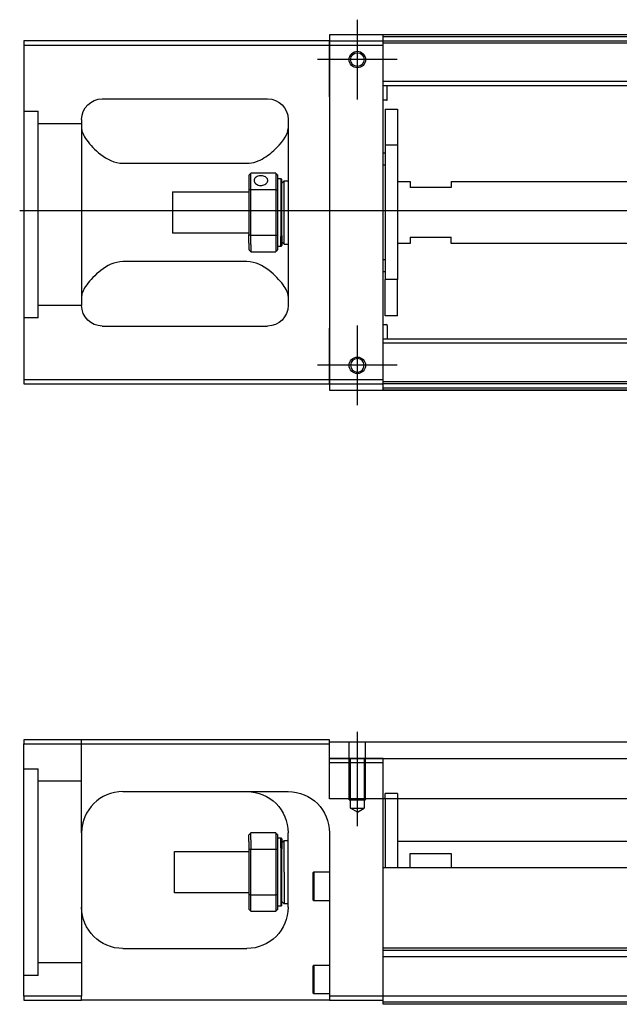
# Model space of a CAD drawing. Header units: millimetres. Extents: x 1805 to 4914, y -1594 to 860.
# Tile 334 of 656: x 3870 to 4015, y -1582 to -1343. Entities that reach past the tile are written whole.
import ezdxf
from ezdxf.lldxf.tags import DXFTag

# ---------------------------------------------------------------- set-up
doc = ezdxf.new("R2010")
doc.units = ezdxf.units.MM
doc.layers.get('0').update_dxf_attribs({"linetype": 'CONTINUOUS'})
tags = doc.linetypes.add('DASHED', pattern=[25.72, 12.86, -12.86]).pattern_tags.tags
tags[6:7] = [DXFTag(74, 4), DXFTag(75, 0), DXFTag(340, '0'), DXFTag(46, 0.0), DXFTag(50, 0.0), DXFTag(44, 0.0), DXFTag(45, 0.0)]
tags[4:5] = [DXFTag(74, 4), DXFTag(75, 0), DXFTag(340, '0'), DXFTag(46, 0.0), DXFTag(50, 0.0), DXFTag(44, 0.0), DXFTag(45, 0.0)]

msp = doc.modelspace()

# ---------------------------------------------------------------- linework, layer by layer
at = {"ltscale": 0.2}
for p, q in [((3951.89, -1362.74), (3951.89, -1343.44)), ((3951.89, -1362.62), (3951.89, -1343.57)), ((3961.54, -1353.09), (3942.24, -1353.09)), ((3961.42, -1353.09), (3942.37, -1353.09)), ((3951.89, -1436.74), (3951.89, -1417.44)), ((3951.89, -1436.62), (3951.89, -1417.57)), ((3961.54, -1427.09), (3942.24, -1427.09)), ((3961.42, -1427.09), (3942.37, -1427.09)), ((3951.89, -1538.66), (3951.89, -1515.83))]:
    msp.add_line(p, q, dxfattribs=at)
at = {"linetype": 'Continuous'}
for p, q in [((3945.14, -1348.59), (3871.14, -1348.59)), ((3871.14, -1348.59), (3871.14, -1430.59)), ((4911.14, -1347.09), (3945.14, -1347.09)), ((3945.14, -1347.09), (3945.14, -1348.59)), ((3945.14, -1349.59), (3945.14, -1348.59)), ((3945.14, -1348.59), (3945.14, -1360.51)), ((3958.14, -1347.59), (3958.14, -1347.09)), ((4114.14, -1347.59), (3958.14, -1347.59)), ((3958.14, -1348.59), (3958.14, -1347.59)), ((3958.14, -1349.59), (3958.14, -1348.59)), ((3871.14, -1349.59), (3945.14, -1349.59)), ((3945.14, -1349.59), (3958.14, -1349.59)), ((3945.14, -1362.09), (3945.14, -1349.59)), ((3958.14, -1430.59), (3958.14, -1349.59)), ((3945.14, -1360.51), (3945.14, -1362.99)), ((3890.14, -1362.59), (3930.14, -1362.59)), ((3945.14, -1362.09), (3945.14, -1418.09)), ((3945.14, -1362.99), (3945.14, -1367.69)), ((3885.14, -1367.59), (3885.14, -1412.59)), ((3935.14, -1367.59), (3935.14, -1412.59)), ((3945.14, -1367.69), (3945.14, -1370.17)), ((3945.14, -1370.17), (3945.14, -1410.01)), ((3895.14, -1378.19), (3925.14, -1378.19)), ((3925.64, -1381.09), (3925.64, -1384.68)), ((3932.14, -1380.59), (3926.14, -1380.59)), ((3926.14, -1384.55), (3926.14, -1380.59)), ((3932.14, -1380.59), (3932.14, -1384.55)), ((3932.64, -1384.68), (3932.64, -1381.09)), ((3932.64, -1381.84), (3933.34, -1381.84)), ((3933.34, -1381.84), (3933.64, -1382.14)), ((3933.34, -1381.84), (3933.34, -1395.93)), ((3933.64, -1395.71), (3933.64, -1382.14)), ((3933.64, -1382.94), (3934.14, -1382.44)), ((3934.14, -1382.44), (3935.14, -1382.44)), ((3934.14, -1397.74), (3934.14, -1382.44)), ((3907.14, -1385.09), (3925.64, -1385.09)), ((3907.14, -1385.09), (3907.14, -1395.09)), ((3925.64, -1384.68), (3925.64, -1395.5)), ((3926.14, -1395.64), (3926.14, -1384.55)), ((3926.14, -1384.55), (3932.14, -1384.55)), ((3932.14, -1384.55), (3932.14, -1395.64)), ((3932.64, -1395.5), (3932.64, -1384.68)), ((3925.64, -1395.09), (3907.14, -1395.09)), ((3925.64, -1397.52), (3925.64, -1395.5)), ((3932.14, -1395.64), (3926.14, -1395.64)), ((3926.14, -1397.87), (3926.14, -1395.64)), ((3932.14, -1395.64), (3932.14, -1397.87)), ((3932.64, -1399.09), (3932.64, -1395.5)), ((3933.34, -1398.34), (3933.34, -1395.93)), ((3933.64, -1395.71), (3933.64, -1398.04)), ((3925.64, -1397.52), (3925.64, -1399.09)), ((3926.14, -1397.87), (3926.14, -1399.59)), ((3932.14, -1397.87), (3932.14, -1399.59)), ((3933.34, -1398.34), (3932.64, -1398.34)), ((3933.64, -1398.04), (3933.34, -1398.34)), ((3933.64, -1397.24), (3934.14, -1397.74)), ((3934.14, -1397.74), (3935.14, -1397.74)), ((3926.14, -1399.59), (3932.14, -1399.59)), ((3925.14, -1402), (3895.14, -1402)), ((3945.14, -1410.01), (3945.14, -1412.49)), ((3945.14, -1412.49), (3945.14, -1417.19)), ((3890.14, -1417.59), (3930.14, -1417.59)), ((3945.14, -1417.19), (3945.14, -1419.67)), ((3945.14, -1430.59), (3945.14, -1418.09)), ((3945.14, -1419.67), (3945.14, -1431.59)), ((3871.14, -1430.59), (3871.14, -1431.59)), ((3945.14, -1430.59), (3871.14, -1430.59)), ((3871.14, -1431.59), (3945.14, -1431.59)), ((3945.14, -1431.59), (3945.14, -1430.59)), ((3958.14, -1430.59), (3945.14, -1430.59)), ((3945.14, -1431.59), (3958.14, -1431.59)), ((3945.14, -1431.59), (3945.14, -1433.09)), ((3958.14, -1431.59), (3958.14, -1430.59)), ((3958.14, -1432.59), (3958.14, -1431.59)), ((3945.14, -1433.09), (4911.14, -1433.09)), ((4114.14, -1432.59), (3958.14, -1432.59)), ((3958.14, -1433.09), (3958.14, -1432.59)), ((3871.14, -1517.74), (3871.14, -1518.74)), ((3945.14, -1517.74), (3871.14, -1517.74)), ((3945.14, -1518.74), (3945.14, -1517.74)), ((3871.14, -1518.74), (3945.14, -1518.74)), ((3871.14, -1579.74), (3871.14, -1518.74)), ((3945.14, -1518.24), (4076.5, -1518.24)), ((3945.14, -1532.01), (3945.14, -1518.74)), ((3945.14, -1522.24), (4076.5, -1522.24)), ((3895.14, -1530.24), (3935.14, -1530.24)), ((4076.5, -1532.01), (3945.14, -1532.01)), ((3958.14, -1547.74), (3958.14, -1532.01)), ((3958.64, -1532.01), (3958.64, -1548.74)), ((3961.64, -1532.01), (3961.64, -1548.74)), ((3885.14, -1540.24), (3885.14, -1579.74)), ((3925.64, -1542.32), (3925.64, -1540.74)), ((3932.14, -1540.24), (3926.14, -1540.24)), ((3926.14, -1541.96), (3926.14, -1540.24)), ((3932.14, -1540.24), (3932.14, -1541.96)), ((3932.64, -1544.33), (3932.64, -1540.74)), ((3932.64, -1541.49), (3933.34, -1541.49)), ((3933.34, -1541.49), (3933.64, -1541.79)), ((3933.34, -1543.91), (3933.34, -1541.49)), ((3933.64, -1541.79), (3933.64, -1544.12)), ((3935.14, -1558.24), (3935.14, -1540.24)), ((3945.14, -1540.24), (3945.14, -1579.74)), ((3925.64, -1542.32), (3925.64, -1544.33)), ((3926.14, -1541.96), (3926.14, -1544.2)), ((3932.14, -1541.96), (3932.14, -1544.2)), ((3933.34, -1543.91), (3933.34, -1557.99)), ((3933.64, -1542.59), (3934.14, -1542.09)), ((3933.64, -1557.69), (3933.64, -1544.12)), ((3934.14, -1542.09), (3935.14, -1542.09)), ((3934.14, -1549.74), (3934.14, -1542.09)), ((3961.65, -1542.24), (4058.9, -1542.24)), ((3907.64, -1544.74), (3925.64, -1544.74)), ((3907.64, -1549.74), (3907.64, -1544.74)), ((3925.64, -1544.33), (3925.64, -1555.15)), ((3926.14, -1555.29), (3926.14, -1544.2)), ((3926.14, -1544.2), (3932.14, -1544.2)), ((3932.14, -1544.2), (3932.14, -1555.29)), ((3932.64, -1555.15), (3932.64, -1544.33)), ((3964.64, -1545.24), (3974.64, -1545.24)), ((3964.64, -1548.74), (3964.64, -1545.24)), ((3974.64, -1545.24), (3974.64, -1548.74)), ((3958.14, -1548.74), (3958.14, -1547.74)), ((4076.5, -1548.74), (3958.14, -1548.74)), ((3958.14, -1568.19), (3958.14, -1548.74)), ((3907.64, -1554.74), (3907.64, -1549.74)), ((3934.14, -1549.74), (3934.14, -1557.39)), ((3941.14, -1549.92), (3941.39, -1549.67)), ((3941.14, -1549.92), (3941.14, -1553.17)), ((3941.39, -1549.67), (3945.14, -1549.67)), ((3941.39, -1549.67), (3941.39, -1553.17)), ((3941.14, -1553.17), (3941.14, -1556.42)), ((3941.39, -1553.17), (3941.39, -1556.67)), ((3925.64, -1554.74), (3907.64, -1554.74)), ((3925.64, -1555.15), (3925.64, -1558.74)), ((3926.14, -1559.24), (3926.14, -1555.29)), ((3932.14, -1555.29), (3926.14, -1555.29)), ((3932.14, -1555.29), (3932.14, -1559.24)), ((3932.64, -1558.74), (3932.64, -1555.15)), ((3933.34, -1557.99), (3932.64, -1557.99)), ((3933.64, -1557.69), (3933.34, -1557.99)), ((3934.14, -1557.39), (3933.64, -1556.89)), ((3935.14, -1557.39), (3934.14, -1557.39)), ((3941.39, -1556.67), (3941.14, -1556.42)), ((3945.14, -1556.67), (3941.39, -1556.67)), ((3926.14, -1559.24), (3932.14, -1559.24)), ((3895.14, -1568.24), (3925.14, -1568.24)), ((4898.14, -1568.19), (3958.14, -1568.19)), ((3958.14, -1568.69), (3958.14, -1568.19)), ((3958.14, -1579.74), (3958.14, -1568.69)), ((3941.14, -1572.49), (3941.39, -1572.24)), ((3941.14, -1572.49), (3941.14, -1575.74)), ((3941.39, -1572.24), (3945.14, -1572.24)), ((3941.39, -1572.24), (3941.39, -1575.74)), ((3941.14, -1575.74), (3941.14, -1578.99)), ((3941.39, -1575.74), (3941.39, -1579.24)), ((3871.14, -1579.74), (3871.14, -1580.74)), ((3885.14, -1579.74), (3871.14, -1579.74)), ((3885.14, -1580.74), (3885.14, -1579.74)), ((3941.39, -1579.24), (3941.14, -1578.99)), ((3945.14, -1579.24), (3941.39, -1579.24)), ((3945.14, -1579.74), (3945.14, -1580.74)), ((3958.14, -1579.74), (3945.14, -1579.74)), ((4898.14, -1579.74), (3958.14, -1579.74)), ((3958.14, -1581.74), (3958.14, -1579.74)), ((3871.14, -1580.74), (3885.14, -1580.74)), ((3945.14, -1580.74), (3885.14, -1580.74)), ((3945.14, -1580.74), (3958.14, -1580.74)), ((4898.14, -1581.74), (3958.14, -1581.74))]:
    msp.add_line(p, q, dxfattribs=at)
at = {"linetype": 'DASHED'}
for p, q in [((3945.14, -1348.59), (4064.14, -1348.59)), ((4064.14, -1349.09), (3958.14, -1349.09)), ((3874.64, -1415.61), (3871.14, -1415.61)), ((3958.14, -1522.24), (3945.14, -1522.24)), ((4898.14, -1570.24), (3958.14, -1570.24)), ((3961.64, -1568.74), (3958.64, -1568.74)), ((3874.64, -1574.74), (3871.14, -1574.74)), ((4898.14, -1581.24), (3958.14, -1581.24))]:
    msp.add_line(p, q, dxfattribs=at)
at = {"linetype": 'DASHED', "ltscale": 0.6}
for p, q in [((4059.79, -1358.41), (3958.14, -1358.41)), ((4059.79, -1359.41), (3958.14, -1359.41)), ((3959.14, -1362.74), (3959.14, -1359.41)), ((3958.94, -1362.94), (3958.14, -1362.94)), ((3958.64, -1365.09), (3961.64, -1365.09)), ((3958.64, -1365.09), (3958.64, -1373.84)), ((3961.64, -1365.09), (3961.64, -1373.84)), ((3961.64, -1373.84), (3958.64, -1373.84)), ((3958.64, -1373.84), (3958.64, -1406.34)), ((3961.64, -1373.84), (3961.64, -1406.34)), ((3958.14, -1375.69), (3958.64, -1375.69)), ((3958.64, -1378.69), (3958.14, -1378.69)), ((3961.64, -1382.59), (3964.64, -1382.59)), ((3964.64, -1382.59), (3964.64, -1384.09)), ((3974.64, -1384.09), (3964.64, -1384.09)), ((3974.64, -1382.59), (4060.94, -1382.59)), ((3974.64, -1382.59), (3974.64, -1384.09)), ((3964.64, -1396.09), (3974.64, -1396.09)), ((3964.64, -1396.09), (3964.64, -1397.59)), ((3974.64, -1397.59), (3974.64, -1396.09)), ((3964.64, -1397.59), (3961.64, -1397.59)), ((4060.94, -1397.59), (3974.64, -1397.59)), ((3958.14, -1401.5), (3958.64, -1401.5)), ((3958.64, -1404.5), (3958.14, -1404.5)), ((3961.64, -1406.34), (3958.64, -1406.34)), ((3958.64, -1415.09), (3958.64, -1406.34)), ((3961.64, -1415.09), (3961.64, -1406.34)), ((3961.64, -1415.09), (3958.64, -1415.09)), ((3958.14, -1417.25), (3958.94, -1417.25)), ((3959.14, -1417.45), (3959.14, -1420.77)), ((4059.79, -1420.77), (3958.14, -1420.77)), ((4059.79, -1421.77), (3958.14, -1421.77)), ((4064.14, -1431.09), (3958.14, -1431.09)), ((4064.14, -1431.59), (3958.14, -1431.59))]:
    msp.add_line(p, q, dxfattribs=at)
at = {"linetype": 'DASHED', "ltscale": 0.3}
for p, q in [((3871.14, -1365.61), (3874.64, -1365.61)), ((3874.64, -1415.61), (3874.64, -1365.61)), ((3885.14, -1368.61), (3874.64, -1368.61)), ((3885.14, -1412.61), (3874.64, -1412.61)), ((3885.14, -1540.24), (3885.14, -1517.74)), ((3871.14, -1524.74), (3874.64, -1524.74)), ((3874.64, -1574.74), (3874.64, -1524.74)), ((3885.14, -1527.74), (3874.64, -1527.74)), ((3885.14, -1571.74), (3874.64, -1571.74))]:
    msp.add_line(p, q, dxfattribs=at)
msp.add_line((3870.14, -1389.59), (4912.14, -1390.09))
at = {"linetype": 'DASHED', "ltscale": 0.2}
for p, q in [((3949.89, -1532.24), (3949.89, -1518.24)), ((3953.89, -1532.24), (3953.89, -1518.24)), ((3950.24, -1534.24), (3950.24, -1522.24)), ((3953.54, -1522.24), (3953.54, -1534.24)), ((3958.14, -1532.01), (3958.14, -1522.24)), ((3945.14, -1523.24), (3958.14, -1523.24)), ((3949.89, -1532.24), (3953.89, -1532.24)), ((3961.64, -1530.74), (3958.64, -1530.74)), ((3958.64, -1532.01), (3958.64, -1530.74)), ((3961.64, -1530.74), (3961.64, -1532.01)), ((3950.24, -1534.24), (3953.54, -1534.24)), ((3951.89, -1535.2), (3950.24, -1534.24)), ((3951.89, -1535.2), (3953.54, -1534.24))]:
    msp.add_line(p, q, dxfattribs=at)
at = {"linetype": 'DASHED', "ltscale": 0.1}
msp.add_line((3958.14, -1523.24), (3958.14, -1522.24), dxfattribs=at)
at = {"linetype": 'Continuous'}
for centre, radius in [((3951.89, -1353.09), 2), ((3951.89, -1353.09), 1.65), ((3951.89, -1427.09), 2)]:
    msp.add_circle(centre, radius, dxfattribs=at)
at = {"linetype": 'Continuous', "extrusion": (-6.12303e-17, 0, -1)}
msp.add_circle((-3951.89, -1427.09), 1.65, dxfattribs=at)
for centre, start, end in [((-3890.14, -1367.59), 0, 90), ((-3930.14, -1367.59), 90, 180), ((-3890.14, -1412.59), 270, 0), ((-3930.14, -1412.59), 180, 270)]:
    msp.add_arc(centre, 5, start, end, dxfattribs=at)
at = {"linetype": 'DASHED', "ltscale": 0.6}
for centre, start, end in [((3958.94, -1362.74), 270, 0), ((3958.94, -1417.45), 0, 90)]:
    msp.add_arc(centre, 0.2, start, end, dxfattribs=at)
at = {"linetype": 'Continuous'}
msp.add_arc((3895.14, -1540.24), 10, 90, 180, dxfattribs=at)
at = {"linetype": 'Continuous', "extrusion": (0, 0, -1)}
for centre, start, end in [((-3925.14, -1540.24), 90, 180), ((-3935.14, -1540.24), 90, 180), ((-3895.14, -1558.24), 270, 0), ((-3925.14, -1558.24), 180, 270)]:
    msp.add_arc(centre, 10, start, end, dxfattribs=at)
at = {"linetype": 'Continuous'}
for points, degree in [([(4114.14, -1347.09), (3958.14, -1347.09)], 1), ([(3885.14, -1369.8), (3885.14, -1370.55), (3885.61, -1371.53), (3886.39, -1372.59)], 3), ([(3925.64, -1381.09), (3925.81, -1380.93), (3925.97, -1380.76), (3926.14, -1380.59)], 3), ([(3932.14, -1380.59), (3932.31, -1380.76), (3932.47, -1380.93), (3932.64, -1381.09)], 3), ([(3926.14, -1384.55), (3925.97, -1384.59), (3925.81, -1384.64), (3925.64, -1384.68)], 3), ([(3932.14, -1384.55), (3932.31, -1384.59), (3932.47, -1384.64), (3932.64, -1384.68)], 3), ([(3926.14, -1395.64), (3925.97, -1395.59), (3925.81, -1395.55), (3925.64, -1395.5)], 3), ([(3932.14, -1395.64), (3932.31, -1395.59), (3932.47, -1395.55), (3932.64, -1395.5)], 3), ([(3926.14, -1399.59), (3925.97, -1399.43), (3925.81, -1399.26), (3925.64, -1399.09)], 3), ([(3932.64, -1399.09), (3932.47, -1399.26), (3932.31, -1399.43), (3932.14, -1399.59)], 3), ([(3886.39, -1407.59), (3885.61, -1408.66), (3885.14, -1409.63), (3885.14, -1410.38)], 3), ([(3935.14, -1410.38), (3935.14, -1409.63), (3934.68, -1408.67), (3933.9, -1407.59)], 3), ([(4114.14, -1433.09), (3958.14, -1433.09)], 1), ([(3890.14, -1531.58), (3890.11, -1531.6), (3890.08, -1531.62), (3890.05, -1531.64)], 3), ([(3926.14, -1540.24), (3925.97, -1540.41), (3925.81, -1540.58), (3925.64, -1540.74)], 3), ([(3932.14, -1540.24), (3932.31, -1540.41), (3932.47, -1540.58), (3932.64, -1540.74)], 3), ([(3926.14, -1544.2), (3925.97, -1544.24), (3925.81, -1544.29), (3925.64, -1544.33)], 3), ([(3932.64, -1544.33), (3932.47, -1544.29), (3932.31, -1544.24), (3932.14, -1544.2)], 3), ([(3926.14, -1555.29), (3925.97, -1555.24), (3925.81, -1555.2), (3925.64, -1555.15)], 3), ([(3932.64, -1555.15), (3932.47, -1555.2), (3932.31, -1555.24), (3932.14, -1555.29)], 3), ([(3925.64, -1558.74), (3925.81, -1558.91), (3925.97, -1559.08), (3926.14, -1559.24)], 3), ([(3932.64, -1558.74), (3932.47, -1558.91), (3932.31, -1559.08), (3932.14, -1559.24)], 3), ([(4898.14, -1568.69), (3958.14, -1568.69)], 1)]:
    msp.add_open_spline(points, degree=degree, dxfattribs=at)
for points, knots in [([(3925.14, -1378.19), (3926.66, -1378.19), (3928.08, -1377.63), (3930.48, -1376.17), (3931.47, -1375.31), (3934.04, -1372.69), (3935.14, -1370.97), (3935.14, -1369.8)], [0, 0, 0, 0, 0.25, 0.25, 0.5, 0.5, 1, 1, 1, 1]), ([(3886.39, -1372.59), (3887.21, -1373.73), (3888.34, -1374.95), (3891.23, -1377.16), (3893.08, -1378.19), (3895.14, -1378.19)], [0, 0, 0, 0, 0.5, 0.5, 1, 1, 1, 1]), ([(3930.19, -1382.31), (3930.19, -1382.18), (3930.16, -1382.06), (3930.04, -1381.82), (3929.95, -1381.72), (3929.72, -1381.53), (3929.58, -1381.45), (3929.27, -1381.33), (3929.09, -1381.29), (3928.73, -1381.24), (3928.54, -1381.23), (3928.18, -1381.25), (3928, -1381.28), (3927.67, -1381.38), (3927.51, -1381.45), (3927.25, -1381.61), (3927.14, -1381.71), (3926.98, -1381.93), (3926.92, -1382.05), (3926.9, -1382.22), (3926.89, -1382.27), (3926.89, -1382.31)], [0, 0, 0, 0, 0.106605, 0.106605, 0.21316, 0.21316, 0.320465, 0.320465, 0.42832, 0.42832, 0.535356, 0.535356, 0.641477, 0.641477, 0.748016, 0.748016, 0.855648, 0.855648, 0.963354, 0.963354, 1, 1, 1, 1]), ([(3926.89, -1382.31), (3926.89, -1382.44), (3926.92, -1382.58), (3927.04, -1382.84), (3927.13, -1382.96), (3927.36, -1383.18), (3927.5, -1383.28), (3927.82, -1383.44), (3927.99, -1383.5), (3928.35, -1383.57), (3928.54, -1383.58), (3928.91, -1383.54), (3929.09, -1383.5), (3929.42, -1383.38), (3929.57, -1383.29), (3929.83, -1383.09), (3929.94, -1382.97), (3930.11, -1382.72), (3930.16, -1382.58), (3930.19, -1382.4), (3930.19, -1382.36), (3930.19, -1382.31)], [0, 0, 0, 0, 0.106605, 0.106605, 0.21316, 0.21316, 0.320465, 0.320465, 0.42832, 0.42832, 0.535356, 0.535356, 0.641477, 0.641477, 0.748016, 0.748016, 0.855648, 0.855648, 0.963354, 0.963354, 1, 1, 1, 1]), ([(3895.14, -1402), (3893.08, -1402), (3891.23, -1403.02), (3888.35, -1405.22), (3887.21, -1406.46), (3886.39, -1407.59)], [0, 0, 0, 0, 0.5, 0.5, 1, 1, 1, 1]), ([(3933.9, -1407.59), (3933.07, -1406.45), (3931.94, -1405.23), (3929.06, -1403.02), (3927.21, -1402), (3925.14, -1402)], [0, 0, 0, 0, 0.5, 0.5, 1, 1, 1, 1]), ([(3885.71, -1536.93), (3885.62, -1537.19), (3885.48, -1537.63), (3885.38, -1538.07), (3885.34, -1538.25)], [0, 0, 0, 0, 0.596588, 1, 1, 1, 1])]:
    msp.add_open_spline(points, degree=3, knots=knots, dxfattribs=at)

doc.saveas('drawing.dxf')
